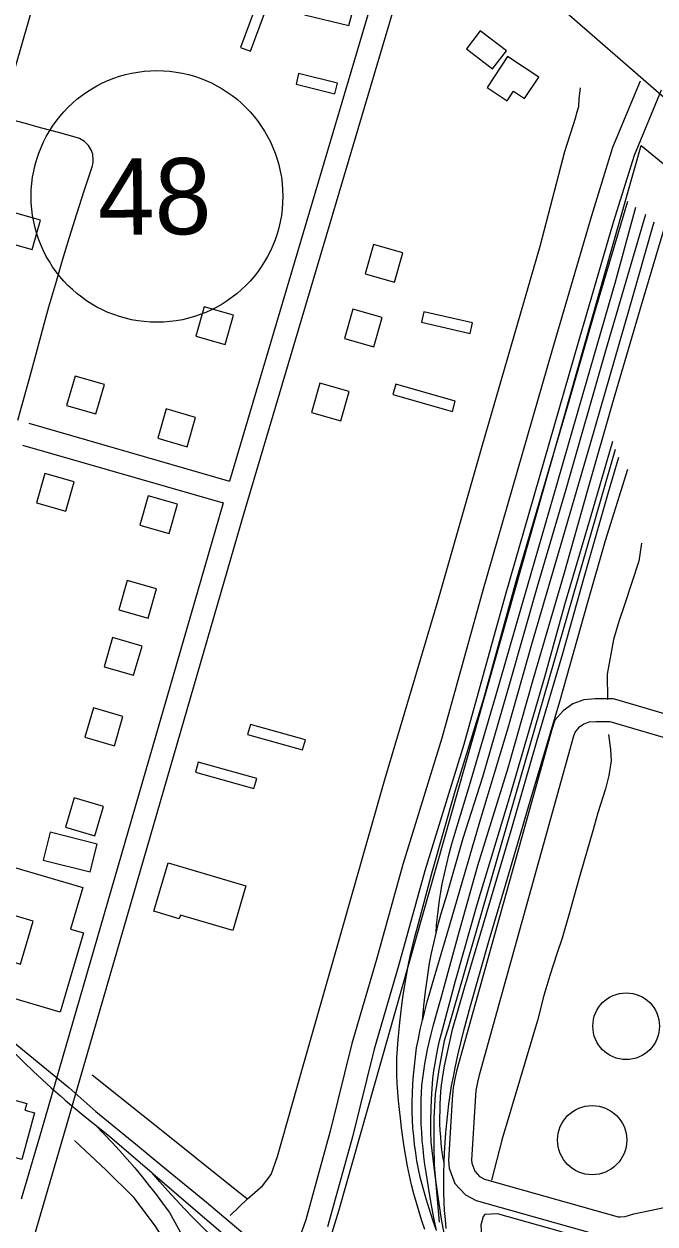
# Model space of a CAD drawing. Extents: x 3568792 to 3606828, y 529143 to 554785.
# Drawn here: x 3573838 to 3574666, y 550274 to 551848 of the extents above; entities that cross this region are included whole.
import ezdxf

# ---------------------------------------------------------------- set-up
doc = ezdxf.new("R2010")
doc.units = 0
for name, color, linetype in [('V-BLDG-OTLN', 7, 'Continuous'), ('V-DOMW-TANK', 7, 'Continuous'), ('V-RAIL-TRAK', 7, 'Continuous'), ('V-ROAD-CNTR', 7, 'Continuous'), ('V-ROAD-IDEN', 7, 'Continuous'), ('V-SITE-OTLN', 7, 'Continuous'), ('V-TOPO-SHOR', 7, 'Continuous')]:
    doc.layers.add(name, color=color, linetype=linetype)

msp = doc.modelspace()

# ---------------------------------------------------------------- linework, layer by layer
at = {"layer": 'V-BLDG-OTLN'}
for points in [[(3574250.3, 552003.3), (3574206.3, 551860), (3574264.2, 551846.1), (3574298.3, 551971.8)], [(3574166.5, 551896.1), (3574153.4, 551901), (3574122.4, 551816.9), (3574135.5, 551812.1)], [(3574470.9, 551812.7), (3574436.5, 551838.9), (3574418.6, 551815.4), (3574452.9, 551789.1)], [(3574513.4, 551778.2), (3574472.4, 551805.2), (3574445.7, 551764.6), (3574472, 551747.3), (3574480.3, 551759.8), (3574494.9, 551750.2)], [(3574198.5, 551782.8), (3574195.1, 551769.2), (3574246, 551756.5), (3574249.4, 551770.1)], [(3573821.5, 551601.6), (3573810.6, 551563.1), (3573849.1, 551552.2), (3573860, 551590.7)], [(3574296.8, 551558.8), (3574285.9, 551520.3), (3574324.4, 551509.4), (3574335.3, 551547.9)], [(3574102.1, 551427.6), (3574113.2, 551466), (3574074.8, 551477.2), (3574063.7, 551438.7)], [(3574269.6, 551473.9), (3574258.7, 551435.4), (3574297.2, 551424.5), (3574308.1, 551463)], [(3574423.6, 551442.2), (3574426.7, 551455.9), (3574362.7, 551470.6), (3574359.6, 551456.9)], [(3573894.3, 551347.7), (3573932.8, 551336.6), (3573943.8, 551375.1), (3573905.4, 551386.1)], [(3574226.3, 551376.9), (3574215.4, 551338.4), (3574253.9, 551327.5), (3574264.8, 551366)], [(3574400.2, 551339.8), (3574404, 551353.2), (3574325.8, 551375.5), (3574322, 551362)], [(3574052.3, 551293.5), (3574063.4, 551331.9), (3574025, 551343.1), (3574013.9, 551304.6)], [(3573904.2, 551247.5), (3573865.8, 551258.5), (3573854.8, 551220), (3573893.3, 551209.1)], [(3574028.6, 551179.7), (3574039.8, 551218.1), (3574001.3, 551229.3), (3573990.2, 551190.8)], [(3574001.1, 551068.6), (3574012.3, 551107.1), (3573973.8, 551118.2), (3573962.7, 551079.8)], [(3573982, 550993.8), (3573993.2, 551032.2), (3573954.7, 551043.3), (3573943.6, 551004.9)], [(3573956.9, 550901.5), (3573968, 550939.9), (3573929.6, 550951), (3573918.4, 550912.6)], [(3574203.7, 550896), (3574207.5, 550909.4), (3574135.4, 550929.5), (3574131.6, 550916.1)], [(3574140, 550845.2), (3574143.8, 550858.7), (3574067, 550880.1), (3574063.3, 550866.6)], [(3573931.4, 550783.4), (3573942.5, 550821.8), (3573904.1, 550833), (3573893, 550794.6)], [(3573863.5, 550751.6), (3573925.2, 550735.9), (3573934.4, 550772.3), (3573872.7, 550788)], [(3573820.2, 550743.5), (3573915.4, 550715.6), (3573899.4, 550660.9), (3573916.4, 550655.9), (3573886, 550552.2), (3573812.2, 550573.9), (3573824.9, 550617.5), (3573833.9, 550614.9), (3573850.5, 550671.4), (3573803.1, 550685.2)], [(3574129.3, 550717.7), (3574112.1, 550659), (3574043.5, 550679.2), (3574042.1, 550674.5), (3574008.7, 550684.4), (3574027.3, 550747.7)], [(3573743.9, 550459.6), (3573842.2, 550432.3), (3573839.7, 550423.5), (3573852.4, 550419.9), (3573835.5, 550359.1), (3573779.7, 550374.6), (3573785.2, 550394.3), (3573739.7, 550407), (3573744.2, 550423.3), (3573734.5, 550426)]]:
    msp.add_lwpolyline(points, close=True, dxfattribs=at)
at = {"layer": 'V-DOMW-TANK'}
for centre, radius in [((3574628, 550533.7), 43.7), ((3574583.4, 550384.3), 45.4)]:
    msp.add_circle(centre, radius, dxfattribs=at)
at = {"layer": 'V-RAIL-TRAK'}
for points in [[(3574331.9, 550413.1), (3574330.6, 550424.5), (3574329.5, 550435.8), (3574328.6, 550447.2), (3574327.9, 550458.5), (3574327.5, 550469.9), (3574327.3, 550481.3), (3574327.4, 550492.7), (3574329.1, 550515.6), (3574331.3, 550538.4), (3574333.7, 550561.2), (3574335.5, 550574.2), (3574337.6, 550587.1), (3574339.8, 550600), (3574342.3, 550612.8), (3574345, 550625.6), (3574348, 550638.4), (3574351.1, 550651), (3574354.5, 550663.7), (3574374.1, 550737.6), (3574403.9, 550841.7), (3574441.2, 550963.5), (3574484.8, 551120.5), (3574517.7, 551233.3), (3574552.8, 551352.1), (3574586.6, 551468.8), (3574618.6, 551575.6), (3574630, 551615.5)], [(3574378.7, 550655.6), (3574379.5, 550666.4), (3574380.5, 550677.2), (3574381.8, 550688), (3574383.2, 550698.8), (3574384.9, 550709.6), (3574386.7, 550720.3), (3574389.6, 550733.5), (3574392.7, 550746.7), (3574396.1, 550759.9), (3574399.6, 550773), (3574403.5, 550786), (3574422.4, 550849.3), (3574457, 550966.7), (3574489.1, 551077.6), (3574532.3, 551227.2), (3574571.6, 551363.5), (3574614, 551510), (3574640.8, 551607.8)], [(3574360.9, 550541.6), (3574362.8, 550560.3), (3574365.1, 550579), (3574367.5, 550597.7), (3574370.3, 550616.4), (3574372.9, 550629.5), (3574375.7, 550642.6), (3574378.7, 550655.6), (3574382, 550668.6), (3574385.5, 550681.4), (3574389.2, 550694.3), (3574393.2, 550707), (3574414.4, 550780.2), (3574440, 550860.9), (3574476.3, 550986.3), (3574511.2, 551109), (3574549.4, 551238), (3574601.2, 551419.8), (3574653.9, 551598.4)], [(3574379.4, 550265.6), (3574374.6, 550279.5), (3574370.1, 550293.4), (3574365.8, 550307.4), (3574361.7, 550321.5), (3574357.8, 550335.6), (3574355.6, 550346.3), (3574353.7, 550357), (3574352.1, 550367.7), (3574350.6, 550378.5), (3574349.4, 550389.3), (3574348.4, 550400.1), (3574347.7, 550410.9), (3574347.2, 550421.8), (3574347.4, 550433.7), (3574347.9, 550445.7), (3574348.5, 550457.6), (3574349.3, 550469.5), (3574350.4, 550481.4), (3574351.7, 550493.3), (3574353.1, 550505.1), (3574355.5, 550517.3), (3574358.1, 550529.5), (3574360.9, 550541.6), (3574363.9, 550553.6), (3574367.1, 550565.6), (3574370.5, 550577.6), (3574374.1, 550589.5), (3574396.7, 550666.7), (3574436.3, 550801.7), (3574473.3, 550924.9), (3574504.3, 551034.7), (3574542.5, 551164.5), (3574581.3, 551297.6), (3574632, 551473.7), (3574664.7, 551588.4)], [(3574379.4, 550265.6), (3574375.6, 550284.6), (3574372.1, 550303.6), (3574368.8, 550322.7), (3574365.7, 550341.9), (3574364.2, 550352.4), (3574362.8, 550362.9), (3574361.7, 550373.4), (3574360.7, 550384), (3574360, 550394.6), (3574359.4, 550405.2), (3574359.1, 550415.8), (3574359, 550426.4), (3574359.1, 550437.1), (3574359.6, 550446.5), (3574360.3, 550456), (3574361.3, 550465.5), (3574362.5, 550474.9), (3574364, 550484.3), (3574365.7, 550493.7), (3574367.6, 550503), (3574369.7, 550512.2), (3574372.1, 550521.5), (3574375.1, 550533.9), (3574378.3, 550546.2), (3574381.8, 550558.5), (3574385.5, 550570.7), (3574407.5, 550651), (3574433.5, 550744.4), (3574473.3, 550872.5), (3574506.5, 550989.5), (3574546.7, 551126.9), (3574577.9, 551237), (3574611.4, 551354.5), (3574646.5, 551473.3), (3574677.7, 551579.3)], [(3574404.3, 550593), (3574432.8, 550693.4), (3574474.9, 550833), (3574521.2, 550991.6), (3574547.4, 551086.6), (3574581.1, 551200.5), (3574610.7, 551301)], [(3574384, 550422.9), (3574384.2, 550431.3), (3574384.5, 550439.7), (3574385.1, 550448.1), (3574386, 550456.5), (3574387, 550464.9), (3574388.3, 550473.2), (3574389.8, 550481.5), (3574391.5, 550489.7), (3574400.2, 550529.5), (3574416.1, 550584.2), (3574437.5, 550656.2), (3574477.4, 550790.4), (3574511.1, 550908.7), (3574545.1, 551022.4), (3574572.5, 551120.7), (3574604.8, 551233.8), (3574618.5, 551279.8)], [(3574392.7, 550407.1), (3574394, 550419.2), (3574395.5, 550431.3), (3574397.2, 550443.3), (3574399.2, 550455.3), (3574401.4, 550467.3), (3574403.8, 550479.2), (3574407.4, 550495.6), (3574411.2, 550511.9), (3574415.2, 550528.2), (3574419.4, 550544.4), (3574423.9, 550560.6), (3574448.5, 550646.5), (3574469.9, 550718.6), (3574504.2, 550836.3), (3574541, 550959.3), (3574577.8, 551089.6), (3574601, 551170.4), (3574630, 551264.3)], [(3573532.7, 550757.9), (3573543.3, 550749), (3573580.2, 550718.3), (3573636.7, 550670.3), (3573693.2, 550622.4), (3573750, 550574.8), (3573772.2, 550556.2), (3573806.8, 550527.3), (3573897.1, 550453.4)], [(3574371.9, 550397.4), (3574372, 550411), (3574372.3, 550424.5), (3574372.8, 550438.1), (3574373.6, 550451.6), (3574374.7, 550465.1), (3574376, 550475.1), (3574377.5, 550484.9), (3574379.2, 550494.8), (3574381.1, 550504.6), (3574383.3, 550514.3), (3574385.7, 550524), (3574404.3, 550593)], [(3573772.2, 550556.2), (3573782.9, 550544.2), (3573793.7, 550532.3), (3573804.8, 550520.5), (3573815.9, 550508.9), (3573827.3, 550497.4), (3573838.7, 550486.1), (3573850.4, 550474.9), (3573862.1, 550463.9), (3573874.1, 550453), (3573886.1, 550442.3), (3573892.6, 550436.8)], [(3573897.1, 550453.4), (3573932.8, 550422), (3573987.4, 550377.1)], [(3573892.6, 550436.8), (3573898.3, 550431.8), (3573910.6, 550421.4), (3573923.1, 550411.2), (3573935.7, 550401.2), (3573948.5, 550391.3), (3574005.9, 550341.7), (3574007.4, 550340.4), (3574066.5, 550289.7), (3574125.7, 550239.1)], [(3574363.9, 550266.9), (3574360.1, 550278.5), (3574356.4, 550290.3), (3574353, 550302), (3574349.8, 550313.9), (3574346.7, 550325.7), (3574343.9, 550337.7), (3574341.4, 550350.2), (3574339, 550362.7), (3574336.9, 550375.3), (3574335.1, 550387.9), (3574333.4, 550400.5), (3574331.9, 550413.1)], [(3574389.2, 550354.6), (3574387.7, 550363), (3574386.5, 550371.5), (3574385.5, 550380), (3574384.8, 550388.6), (3574384.2, 550397.1), (3574383.9, 550405.7), (3574383.9, 550414.3), (3574384, 550422.9)], [(3573932.7, 550403.6), (3573943.2, 550392.7), (3573953.6, 550381.7), (3573963.7, 550370.6), (3573973.7, 550359.3), (3573983.6, 550347.8), (3573993.2, 550336.2), (3574002.7, 550324.4), (3574012, 550312.5), (3574021.1, 550300.5), (3574029.3, 550289.2)], [(3574396.3, 550234), (3574393.3, 550245.6), (3574390.6, 550257.2), (3574388.2, 550269), (3574385.9, 550280.7), (3574384, 550292.6), (3574382.3, 550304.4), (3574380.8, 550316.3), (3574377.7, 550338), (3574374.9, 550359.8), (3574372.3, 550381.6), (3574372, 550395.8), (3574371.9, 550397.4)], [(3574391.9, 550268.6), (3574390.9, 550280.2), (3574390, 550291.8), (3574389.4, 550303.4), (3574389, 550315), (3574388.8, 550328.2), (3574388.9, 550341.4), (3574389.2, 550354.6), (3574389.7, 550367.7), (3574390.5, 550380.9), (3574391.5, 550394), (3574392.7, 550407.1)], [(3573987.4, 550377.1), (3574017.8, 550351.7), (3574077.9, 550303.1), (3574137.1, 550252.5)], [(3574118, 550227.8), (3574106.1, 550238.5), (3574094.4, 550249.3), (3574082.7, 550260.3), (3574071.3, 550271.5), (3574060, 550282.8), (3574048.8, 550294.3), (3574037.8, 550305.9), (3574027, 550317.7), (3574016.4, 550329.6), (3574005.9, 550341.7)], [(3574029.3, 550289.2), (3574036.4, 550276.6), (3574043.4, 550263.9), (3574050.1, 550251.1), (3574056.7, 550238.1), (3574063.1, 550225.1), (3574069.2, 550212), (3574075.2, 550198.8), (3574081, 550185.5), (3574086.6, 550172.1)]]:
    msp.add_lwpolyline(points, dxfattribs=at)
at = {"layer": 'V-ROAD-CNTR'}
for p, q in [((3573844.8, 551324.3), (3574108, 551248.6)), ((3573836.5, 551295.4), (3574099.5, 551219.8))]:
    msp.add_line(p, q, dxfattribs=at)
for points in [[(3580545.7, 546846.9), (3576922, 549869.5), (3574953.9, 551511), (3573655.7, 552639.7), (3573536.8, 552738.9)], [(3574001.1, 552339.4), (3573851.9, 551877.9), (3573586, 550956.2), (3573359.2, 550186.2), (3573097, 549282.4), (3572621, 547632.7), (3572323.4, 546618.6), (3571999.7, 545510.2)], [(3574357.8, 552023.2), (3574294.3, 551876.2), (3574108, 551248.6)], [(3574385.4, 552011.3), (3574322.6, 551866), (3574126.8, 551206.6), (3573890, 550389.1), (3573585.2, 549347), (3573566.5, 549286.8)], [(3574646.3, 551772.9), (3574610.1, 551685.8), (3574582.4, 551596.3), (3574531.6, 551422), (3574484.8, 551259.9), (3574440.4, 551106.7), (3574386.3, 550911.6), (3574335.3, 550745.9), (3574300.7, 550621.2), (3574268.5, 550511.2), (3574240, 550396), (3574207.8, 550279.8), (3574182.2, 550206.9)], [(3574674, 551761.3), (3574638.4, 551675.6), (3574611.1, 551587.7), (3574560.4, 551413.6), (3574513.6, 551251.5), (3574469.3, 551098.5), (3574415.1, 550903.1), (3574364.1, 550737.5), (3574329.5, 550613), (3574297.5, 550503.4), (3574269, 550388.4), (3574236.4, 550270.8)], [(3573830.2, 551328.4), (3573846.2, 551384.7), (3573854.3, 551415.5), (3573862.6, 551446.2), (3573871.2, 551476.9), (3573880, 551507.5), (3573889, 551538), (3573898.3, 551568.5), (3573907.7, 551598.9), (3573917.5, 551629.2), (3573927.4, 551659.5), (3573928.2, 551661.9), (3573928.8, 551664.4), (3573929.1, 551666.9), (3573929.3, 551669.4), (3573929.2, 551672), (3573928.9, 551674.5), (3573928.5, 551677), (3573927.8, 551679.4), (3573926.9, 551681.8), (3573925.8, 551684.1), (3573924.5, 551686.3), (3573923, 551688.4), (3573921.4, 551690.3), (3573919.6, 551692.1), (3573917.7, 551693.8), (3573915.6, 551695.3), (3573913.4, 551696.6), (3573911.1, 551697.7), (3573908.8, 551698.6), (3573885.4, 551705.1), (3573862, 551711.5), (3573838.6, 551717.8), (3573809, 551725.6)], [(3574613.4, 551289.8), (3574395.7, 550534), (3574389.5, 550514.6), (3574385.7, 550495.6), (3574382.3, 550477), (3574377.6, 550444), (3574375.9, 550413.6), (3574376, 550377.8), (3574376.2, 550351.6), (3574382.7, 550276.9)], [(3574099.5, 551219.8), (3574098.1, 551215), (3573861.2, 550397.4), (3573834.7, 550306.7)], [(3574988.7, 550852.1), (3574611.3, 550962.9), (3574587.5, 550962.8), (3574572.7, 550961.8), (3574558.1, 550956.3), (3574545.5, 550947.4), (3574534.6, 550935.2), (3574530.5, 550922.9), (3574406, 550476.6), (3574403.8, 550466.7), (3574401.1, 550453.3), (3574400, 550437.7), (3574395.1, 550357.6), (3574396, 550347.5), (3574403.3, 550327.5), (3574417.3, 550312.4), (3574431.5, 550305.1), (3574611.5, 550254.5)], [(3574979.1, 550823.7), (3574607.1, 550932.9), (3574588.6, 550932.8), (3574579.1, 550932.2), (3574572.3, 550929.6), (3574565.6, 550924.9), (3574561.1, 550919.8), (3574559.1, 550914.1), (3574435.1, 550469.3), (3574433.1, 550460.4), (3574430.9, 550449.3), (3574429.9, 550435.8), (3574425.1, 550358.1), (3574425.5, 550354.1), (3574429.4, 550343.5), (3574435.7, 550336.7), (3574442.4, 550333.2), (3574617.7, 550283.9), (3574620.3, 550283.5), (3574626.5, 550284.3), (3574638, 550287.8), (3574759.4, 550313.2)]]:
    msp.add_lwpolyline(points, dxfattribs=at)
at = {"layer": 'V-ROAD-IDEN'}
msp.add_circle((3574012.8, 551621.8), 165, dxfattribs=at)
msp.add_circle((3574012.8, 551621.8), 165, dxfattribs=at)
at = {"layer": 'V-SITE-OTLN'}
msp.add_lwpolyline([(3573875.4, 549292.1), (3573944.6, 549532.4), (3573997.3, 549718.3), (3574054.9, 549919.1), (3574083.6, 550040.2), (3574139, 550016.8), (3574162.8, 550004.8), (3574251.1, 550291.7), (3574647.6, 551688.5), (3575140, 551286.1), (3575179.4, 551253.9), (3576184.7, 550437), (3576414.3, 550230.7), (3576450.3, 550164.2), (3576468.6, 550130.3)], dxfattribs=at)
at = {"layer": 'V-TOPO-SHOR'}
for points in [[(3574108.9, 550285.5), (3574131.7, 550307.4), (3574151, 550324.4), (3574162.5, 550339), (3574170.9, 550362.7), (3574203.5, 550478.8), (3574251.8, 550647), (3574311.7, 550857.4), (3574381.6, 551092.3), (3574439.1, 551294.1), (3574515.1, 551556.7), (3574547.8, 551680.7), (3574562.2, 551725.7), (3574563.4, 551731.6), (3574565.8, 551739.9), (3574566.3, 551749.8), (3574568.3, 551764.4)], [(3574648.2, 551167.3), (3574644.6, 551143.6), (3574625.3, 551084.8), (3574618.5, 551064.2), (3574611.3, 551040.9), (3574603.1, 550995.1), (3574603.4, 550961.9)], [(3574604.7, 550916.4), (3574607.4, 550896.6), (3574608.5, 550881.6), (3574605.3, 550862.6), (3574600.8, 550844.9), (3574590.8, 550813.3), (3574584.3, 550790), (3574576.3, 550762.7), (3574567.5, 550732.7), (3574562.2, 550712.6), (3574553.4, 550681), (3574544.1, 550649), (3574537.3, 550628.5), (3574527.7, 550600.1), (3574520, 550574), (3574511.6, 550541.2)], [(3574511.6, 550541.2), (3574488.3, 550461.9), (3574465.4, 550386.1), (3574451.3, 550332)], [(3573927.9, 550469.8), (3574027.1, 550391), (3574098, 550333.8), (3574123.6, 550313.5), (3574131.7, 550307.4)], [(3573904.8, 550383.8), (3573946, 550345), (3573981.4, 550310.1), (3574009.8, 550271.7), (3574036.4, 550231.1), (3574039.8, 550224.1)], [(3574620.8, 550240.2), (3574537.1, 550265.9), (3574459.3, 550287.7), (3574442.7, 550286.9), (3574440.3, 550284.2), (3574437.5, 550272.7), (3574440.5, 550224.1), (3574446.6, 550196.4), (3574452.9, 550184.9), (3574465.9, 550171.4), (3574520.2, 550117.7)]]:
    msp.add_lwpolyline(points, dxfattribs=at)

# ---------------------------------------------------------------- texts
at = {"layer": 'V-ROAD-IDEN'}
msp.add_text('48', height=100, rotation=0.4833, dxfattribs=at).set_placement((3573935.7, 551571.2))

doc.saveas('drawing.dxf')
